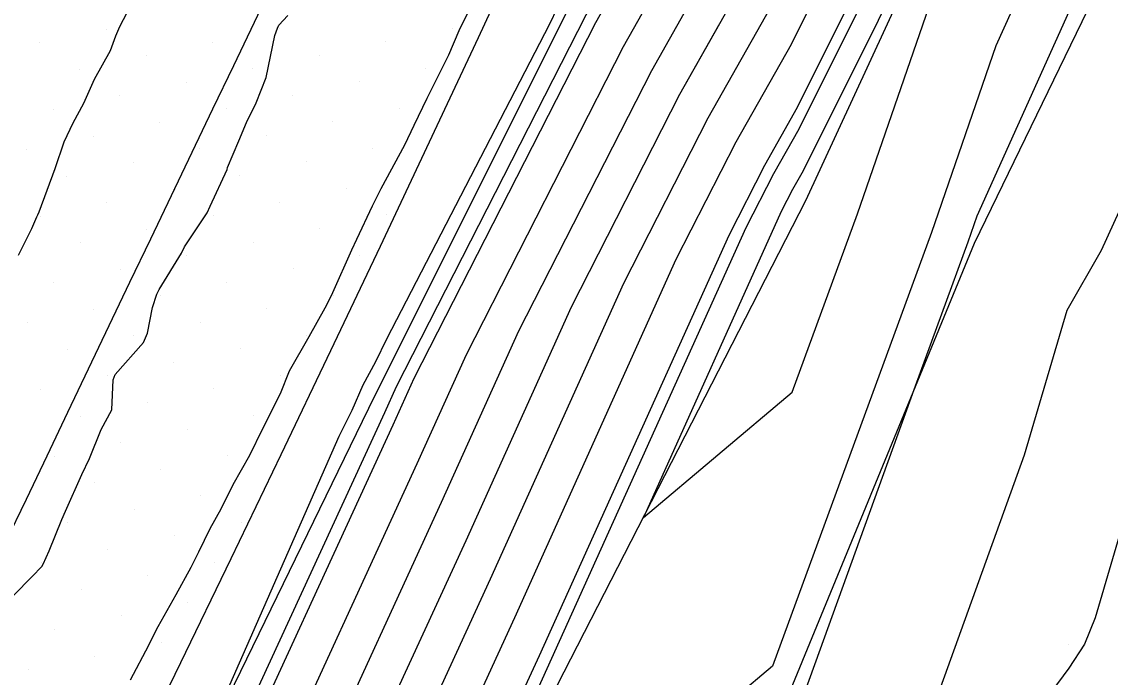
# Model space of a CAD drawing. Extents: x 2354170 to 2357230, y 866100 to 868290.
# Drawn here: x 2355645.5 to 2355702.1, y 866888.3 to 866922.4 of the extents above; entities that cross this region are included whole.
import ezdxf

# ---------------------------------------------------------------- set-up
doc = ezdxf.new("R2010")
doc.units = 0
for name, color, linetype in [('Default', 7, 'Continuous'), ('DTM Contours Major', 7, 'Continuous'), ('DTM Contours Minor', 7, 'Continuous'), ('Exist DTM Breakline', 7, 'Continuous'), ('Exist DTM QL2 LIDAR Elevation Point', 7, 'Continuous'), ('Exist DTM Scan Elevation Point', 7, 'Continuous'), ('Exist Roads EOP', 7, 'Continuous'), ('PH Exist DTM Breakline', 7, 'Continuous')]:
    doc.layers.add(name, color=color, linetype=linetype)

msp = doc.modelspace()

# ---------------------------------------------------------------- linework, layer by layer
at = {"layer": 'Default'}
for points in [[(2355694.754, 866910.93), (2355695.22, 866912.278), (2355705.476, 866935.086), (2355705.902, 866937.786), (2355707.712, 866937), (2355716.569, 866946.716), (2355718.453, 866950.36), (2355718.884, 866952.448), (2355719.724, 866955.308), (2355723.258, 866972.22), (2355723.827, 866974.038), (2355724.099, 866975.134), (2355727.691, 866987.864), (2355728.012, 866988.449), (2355733.008, 866999.679)], [(2355621.931, 866800.644), (2355627.186, 866810.653), (2355633.802, 866824.46), (2355638.045, 866835.589), (2355645.133, 866851.807), (2355649.368, 866860.911), (2355656.757, 866874.715), (2355660.796, 866883.146), (2355667.347, 866897.399), (2355671.367, 866906.306), (2355678.282, 866919.846), (2355684.642, 866931.104), (2355689.161, 866940.16), (2355693.843, 866948.912), (2355695.946, 866955.863)], [(2355624.784, 866796.508), (2355633.296, 866812.721), (2355636.477, 866819.358), (2355643.35, 866837.386), (2355647.543, 866846.979), (2355654.803, 866862.588), (2355659.392, 866871.16), (2355666.091, 866885.144), (2355669.886, 866893.401), (2355676.829, 866908.784), (2355681.214, 866917.369), (2355685.247, 866924.508), (2355692.742, 866939.529), (2355695.548, 866944.774), (2355698.682, 866955.131)], [(2355626.211, 866794.44), (2355636.352, 866813.755), (2355637.814, 866816.807), (2355646.002, 866838.284), (2355648.748, 866844.565), (2355657.521, 866863.427), (2355660.709, 866869.382), (2355668.739, 866886.144), (2355671.155, 866891.402), (2355679.56, 866910.022), (2355682.68, 866916.131), (2355685.549, 866921.21), (2355694.532, 866939.214), (2355696.4, 866942.705), (2355700.05, 866954.765)], [(2355642.112, 866860.622), (2355651.079, 866876.823), (2355652.805, 866880.048), (2355652.853, 866880.149), (2355654.169, 866883.011), (2355662.018, 866900.823), (2355662.689, 866902.171), (2355663.27, 866903.502), (2355663.921, 866904.7), (2355664.497, 866905.881), (2355672.978, 866922.262), (2355673.379, 866923.097), (2355673.769, 866923.897), (2355674.136, 866924.66), (2355681.89, 866937.732), (2355683.735, 866940.998), (2355683.789, 866941.106), (2355691.285, 866955.119)], [(2355700.845, 866952.506), (2355697.252, 866940.636), (2355696.323, 866938.898), (2355685.851, 866917.913), (2355684.145, 866914.893), (2355682.291, 866911.261), (2355672.425, 866889.403), (2355671.386, 866887.143), (2355662.026, 866867.605), (2355660.239, 866864.266), (2355659.097, 866861.811)], [(2355722.566, 866951.639), (2355721.7, 866947.445), (2355717.915, 866940.124), (2355711.363, 866932.937), (2355710.391, 866930.425), (2355707.997, 866924.337), (2355701.662, 866910.479), (2355699.877, 866907.353), (2355697.663, 866899.83), (2355693.284, 866887.724), (2355689.794, 866883.013), (2355687.481, 866876.405), (2355682.131, 866867.364), (2355679.113, 866863.59), (2355677.063, 866858.723), (2355669.912, 866845.822), (2355667.293, 866841.736), (2355666.009, 866836.107), (2355664.562, 866832.786), (2355659.203, 866824.116), (2355655.382, 866818.995), (2355651.862, 866814.589), (2355650.01, 866813.458), (2355642.345, 866797.576)], [(2355620.504, 866802.712), (2355624.13, 866809.618), (2355632.464, 866827.011), (2355635.392, 866834.69), (2355643.928, 866854.221), (2355646.65, 866860.072), (2355655.44, 866876.493), (2355658.148, 866882.147), (2355666.077, 866899.398), (2355668.636, 866905.068), (2355676.816, 866921.085), (2355684.34, 866934.402), (2355687.37, 866940.475), (2355692.99, 866950.981)], [(2355691.214, 866951.323), (2355685.58, 866940.791), (2355684.038, 866937.7), (2355675.35, 866922.323), (2355665.906, 866903.829), (2355664.808, 866901.397), (2355655.501, 866881.148), (2355654.122, 866878.27), (2355645.613, 866862.375)], [(2355726.248, 866950.83), (2355724.946, 866944.53), (2355719.261, 866933.532), (2355716.979, 866931.029), (2355714.866, 866925.565), (2355709.659, 866912.326), (2355708.635, 866910.085), (2355704.963, 866903.656), (2355701.351, 866891.381), (2355700.801, 866890.009), (2355699.98, 866888.754), (2355694.663, 866881.577)], [(2355697.88, 866938.116), (2355686.154, 866914.615), (2355685.611, 866913.654), (2355685.021, 866912.499), (2355677.845, 866896.599), (2355685.582, 866903.11), (2355688.985, 866912.394), (2355697.88, 866938.116)], [(2355641.422, 866838.144), (2355646.338, 866849.393), (2355652.085, 866861.75), (2355658.074, 866872.937), (2355663.443, 866884.145), (2355668.616, 866895.4), (2355674.098, 866907.545), (2355679.748, 866918.608), (2355684.945, 866927.806), (2355685.07, 866928.057)], [(2355651.165, 866888.161), (2355652.119, 866889.964), (2355652.326, 866890.39), (2355652.602, 866890.924), (2355653.528, 866892.593), (2355654.314, 866894.019), (2355654.707, 866894.81), (2355655.304, 866896.025), (2355655.869, 866897.039), (2355656.508, 866898.318), (2355657.367, 866899.83), (2355658.045, 866901.219), (2355658.965, 866903.04), (2355659.437, 866904.219), (2355660.449, 866906), (2355661.282, 866907.493), (2355661.646, 866908.205), (2355661.692, 866908.297), (2355662.676, 866910.521), (2355662.932, 866911.065), (2355663.752, 866912.807), (2355664.201, 866913.695), (2355665.437, 866915.97), (2355665.917, 866917.003), (2355666.601, 866918.396), (2355667.719, 866920.654), (2355668.258, 866921.914), (2355669.289, 866923.995)], [(2355645.074, 866892.537), (2355646.046, 866893.525), (2355646.553, 866894.047), (2355646.612, 866894.171), (2355646.933, 866894.866), (2355647.588, 866896.491), (2355647.773, 866896.92), (2355648.629, 866898.832), (2355649.017, 866899.667), (2355649.629, 866901.167), (2355650.183, 866902.198), (2355650.261, 866903.747), (2355650.356, 866904.037), (2355651.841, 866905.699), (2355652.045, 866906.185), (2355652.298, 866907.507), (2355652.524, 866908.203), (2355652.651, 866908.444), (2355653.813, 866910.333), (2355653.965, 866910.674), (2355655.148, 866912.443), (2355655.301, 866912.781), (2355656.186, 866914.696), (2355656.209, 866914.8), (2355656.803, 866916.174), (2355657.202, 866917.141), (2355657.697, 866918.161), (2355658.216, 866919.467), (2355658.667, 866921.663), (2355658.809, 866922.036), (2355658.883, 866922.19), (2355659.347, 866922.692)], [(2355675.693, 866870.931), (2355680.458, 866876.576), (2355684.648, 866883.657), (2355684.926, 866884.449), (2355685.344, 866885.014), (2355692.008, 866903.438), (2355694.754, 866910.93)]]:
    msp.add_lwpolyline(points, dxfattribs=at)
at = {"layer": 'DTM Contours Major'}
msp.add_lwpolyline([(2355638.948, 866831.899), (2355640.697, 866836.487), (2355646.338, 866849.393), (2355652.085, 866861.75), (2355658.074, 866872.937), (2355663.443, 866884.145), (2355668.616, 866895.4), (2355674.098, 866907.545), (2355679.748, 866918.608), (2355681.777, 866922.2)], dxfattribs=at)
at = {"layer": 'DTM Contours Minor'}
for points in [[(2355652.608, 866876.854), (2355653.683, 866878.863), (2355654.618, 866880.815), (2355664.385, 866902.063), (2355664.995, 866903.416), (2355674.862, 866922.736), (2355683.937, 866938.8), (2355684.983, 866940.896), (2355691.854, 866953.74)], [(2355684.563, 866888.858), (2355680.79, 866885.683), (2355674.088, 866877.743), (2355670.924, 866865.091), (2355662.445, 866849.687), (2355657.145, 866841.391), (2355655.926, 866837.255), (2355649.233, 866829.185), (2355644.525, 866826.331), (2355649.539, 866839.482), (2355650.354, 866841.347), (2355661.145, 866864.545), (2355662.465, 866867.012), (2355672.269, 866887.476), (2355672.848, 866888.736), (2355683.201, 866911.674), (2355684.634, 866914.48), (2355685.952, 866916.813), (2355696.819, 866938.592)], [(2355698.176, 866925.545), (2355696.188, 866921.124), (2355692.831, 866911.418), (2355684.563, 866888.858)], [(2355645.322, 866910.228), (2355646.026, 866911.619), (2355646.278, 866912.227), (2355646.341, 866912.336), (2355646.404, 866912.497), (2355647.234, 866914.742), (2355647.714, 866916.128), (2355648.175, 866917.118), (2355648.736, 866918.14), (2355649.28, 866919.384), (2355650.11, 866920.877), (2355650.393, 866921.646), (2355650.595, 866922.126), (2355651.524, 866923.895)]]:
    msp.add_lwpolyline(points, dxfattribs=at)
at = {"layer": 'Exist DTM Breakline'}
msp.add_lwpolyline([(2355658.671, 866924.597), (2355657.591, 866922.342), (2355656.512, 866920.087), (2355655.433, 866917.832), (2355654.354, 866915.577), (2355653.273, 866913.323), (2355652.191, 866911.069), (2355651.109, 866908.815), (2355650.027, 866906.562), (2355648.952, 866904.304), (2355647.879, 866902.047), (2355646.805, 866899.789), (2355645.732, 866897.531), (2355644.639, 866895.282)], dxfattribs=at)
at = {"layer": 'Exist DTM QL2 LIDAR Elevation Point'}
msp.add_line((2355699.98, 866890.009), (2355699.98, 866890.009), dxfattribs=at)
at = {"layer": 'Exist DTM Scan Elevation Point'}
for p, q in [((2355649.885, 866921.982), (2355649.885, 866921.982)), ((2355658.898, 866922.013), (2355658.898, 866922.013)), ((2355667.912, 866922.045), (2355667.912, 866922.045)), ((2355664.448, 866921.34), (2355664.448, 866921.34)), ((2355646.42, 866921.276), (2355646.42, 866921.276)), ((2355655.434, 866921.308), (2355655.434, 866921.308)), ((2355651.97, 866920.602), (2355651.97, 866920.602)), ((2355660.983, 866920.634), (2355660.983, 866920.634)), ((2355648.505, 866919.897), (2355648.505, 866919.897)), ((2355657.519, 866919.928), (2355657.519, 866919.928)), ((2355666.533, 866919.96), (2355666.533, 866919.96)), ((2355654.055, 866919.223), (2355654.055, 866919.223)), ((2355663.068, 866919.255), (2355663.068, 866919.255)), ((2355650.59, 866918.517), (2355650.59, 866918.517)), ((2355659.604, 866918.549), (2355659.604, 866918.549)), ((2355647.126, 866917.812), (2355647.126, 866917.812)), ((2355656.14, 866917.843), (2355656.14, 866917.843)), ((2355665.153, 866917.875), (2355665.153, 866917.875)), ((2355652.675, 866917.138), (2355652.675, 866917.138)), ((2355661.689, 866917.17), (2355661.689, 866917.17)), ((2355649.211, 866916.432), (2355649.211, 866916.432)), ((2355658.225, 866916.464), (2355658.225, 866916.464)), ((2355645.746, 866915.727), (2355645.746, 866915.727)), ((2355654.76, 866915.758), (2355654.76, 866915.758)), ((2355663.774, 866915.79), (2355663.774, 866915.79)), ((2355660.31, 866915.085), (2355660.31, 866915.085)), ((2355651.296, 866915.053), (2355651.296, 866915.053)), ((2355647.831, 866914.347), (2355647.831, 866914.347)), ((2355656.845, 866914.379), (2355656.845, 866914.379)), ((2355653.381, 866913.673), (2355653.381, 866913.673)), ((2355662.395, 866913.705), (2355662.395, 866913.705)), ((2355649.916, 866912.968), (2355649.916, 866912.968)), ((2355658.93, 866913), (2355658.93, 866913)), ((2355646.452, 866912.262), (2355646.452, 866912.262)), ((2355655.466, 866912.294), (2355655.466, 866912.294)), ((2355664.48, 866912.326), (2355664.48, 866912.326)), ((2355652.001, 866911.588), (2355652.001, 866911.588)), ((2355661.015, 866911.62), (2355661.015, 866911.62)), ((2355648.537, 866910.883), (2355648.537, 866910.883)), ((2355657.551, 866910.915), (2355657.551, 866910.915)), ((2355654.086, 866910.209), (2355654.086, 866910.209)), ((2355663.1, 866910.241), (2355663.1, 866910.241)), ((2355650.622, 866909.504), (2355650.622, 866909.504)), ((2355659.636, 866909.535), (2355659.636, 866909.535)), ((2355647.157, 866908.798), (2355647.157, 866908.798)), ((2355656.171, 866908.83), (2355656.171, 866908.83)), ((2355652.707, 866908.124), (2355652.707, 866908.124)), ((2355661.721, 866908.156), (2355661.721, 866908.156)), ((2355649.242, 866907.419), (2355649.242, 866907.419)), ((2355658.256, 866907.45), (2355658.256, 866907.45)), ((2355645.778, 866906.713), (2355645.778, 866906.713)), ((2355654.792, 866906.745), (2355654.792, 866906.745)), ((2355651.327, 866906.039), (2355651.327, 866906.039)), ((2355660.341, 866906.071), (2355660.341, 866906.071)), ((2355647.863, 866905.334), (2355647.863, 866905.334)), ((2355656.877, 866905.365), (2355656.877, 866905.365)), ((2355653.412, 866904.66), (2355653.412, 866904.66)), ((2355649.948, 866903.954), (2355649.948, 866903.954)), ((2355658.962, 866903.986), (2355658.962, 866903.986)), ((2355646.484, 866903.249), (2355646.484, 866903.249)), ((2355655.497, 866903.28), (2355655.497, 866903.28)), ((2355652.033, 866902.575), (2355652.033, 866902.575)), ((2355648.569, 866901.869), (2355648.569, 866901.869)), ((2355657.582, 866901.901), (2355657.582, 866901.901)), ((2355654.118, 866901.195), (2355654.118, 866901.195)), ((2355650.654, 866900.49), (2355650.654, 866900.49)), ((2355656.203, 866899.816), (2355656.203, 866899.816)), ((2355647.189, 866899.784), (2355647.189, 866899.784)), ((2355652.739, 866899.11), (2355652.739, 866899.11)), ((2355649.274, 866898.405), (2355649.274, 866898.405)), ((2355654.824, 866897.731), (2355654.824, 866897.731)), ((2355651.359, 866897.025), (2355651.359, 866897.025)), ((2355647.895, 866896.32), (2355647.895, 866896.32)), ((2355656.909, 866896.351), (2355656.909, 866896.351)), ((2355653.444, 866895.646), (2355653.444, 866895.646)), ((2355649.98, 866894.94), (2355649.98, 866894.94)), ((2355646.515, 866894.235), (2355646.515, 866894.235)), ((2355655.529, 866894.266), (2355655.529, 866894.266)), ((2355652.065, 866893.561), (2355652.065, 866893.561)), ((2355648.6, 866892.855), (2355648.6, 866892.855)), ((2355654.15, 866892.181), (2355654.15, 866892.181)), ((2355650.685, 866891.476), (2355650.685, 866891.476)), ((2355647.221, 866890.77), (2355647.221, 866890.77)), ((2355652.77, 866890.096), (2355652.77, 866890.096)), ((2355649.306, 866889.391), (2355649.306, 866889.391)), ((2355645.841, 866888.685), (2355645.841, 866888.685))]:
    msp.add_line(p, q, dxfattribs=at)
at = {"layer": 'Exist Roads EOP'}
msp.add_lwpolyline([(2355684.986, 866953.909), (2355682.167, 866948.613), (2355679.456, 866943.26), (2355676.845, 866937.858), (2355674.292, 866932.428), (2355671.765, 866926.986), (2355669.241, 866921.543), (2355666.702, 866916.107), (2355664.142, 866910.681), (2355661.565, 866905.262), (2355658.974, 866899.85), (2355656.373, 866894.443), (2355653.764, 866889.04), (2355651.148, 866883.641), (2355648.527, 866878.243), (2355645.903, 866872.847), (2355643.277, 866867.453)], dxfattribs=at)
at = {"layer": 'PH Exist DTM Breakline'}
for points in [[(2355738.188, 867021.233), (2355736.654, 867014.63), (2355735.024, 867006.387), (2355726.985, 866988.315), (2355722.008, 866974.492), (2355715.235, 866953.25), (2355706.583, 866934.561), (2355695.064, 866910.851), (2355684.262, 866884.645), (2355674.978, 866864.953), (2355661.864, 866842.475), (2355656.813, 866836.759), (2355647.237, 866817.198), (2355637.769, 866796.945), (2355629.36, 866775.863), (2355617.165, 866749.247), (2355606.568, 866727.407), (2355599.058, 866711.095), (2355587.661, 866688.777), (2355575.005, 866662.522), (2355566.348, 866644.235), (2355561.526, 866634.806)], [(2355690.364, 866957.356), (2355683.724, 866941.118), (2355674.11, 866923.371), (2355663.854, 866902.899), (2355652.757, 866880.112), (2355641.761, 866858.564), (2355629.487, 866832.69), (2355617.328, 866807.316), (2355607.786, 866786.873), (2355596.052, 866761.956), (2355586.817, 866743), (2355575.167, 866718.234), (2355561.638, 866689.783), (2355548.114, 866660.93), (2355540.412, 866644.925)], [(2355555.075, 866636.553), (2355563.174, 866650.142), (2355574.709, 866673.411), (2355585.232, 866694.297), (2355596.899, 866718.389), (2355605.311, 866739.005), (2355617.629, 866766.016), (2355628.578, 866791.01), (2355638.953, 866814.635), (2355651.032, 866839.988), (2355663.708, 866865.336), (2355673.382, 866887.896), (2355686.295, 866913.077), (2355698.097, 866938.585), (2355702.449, 866954.123)]]:
    msp.add_lwpolyline(points, dxfattribs=at)

doc.saveas('drawing.dxf')
